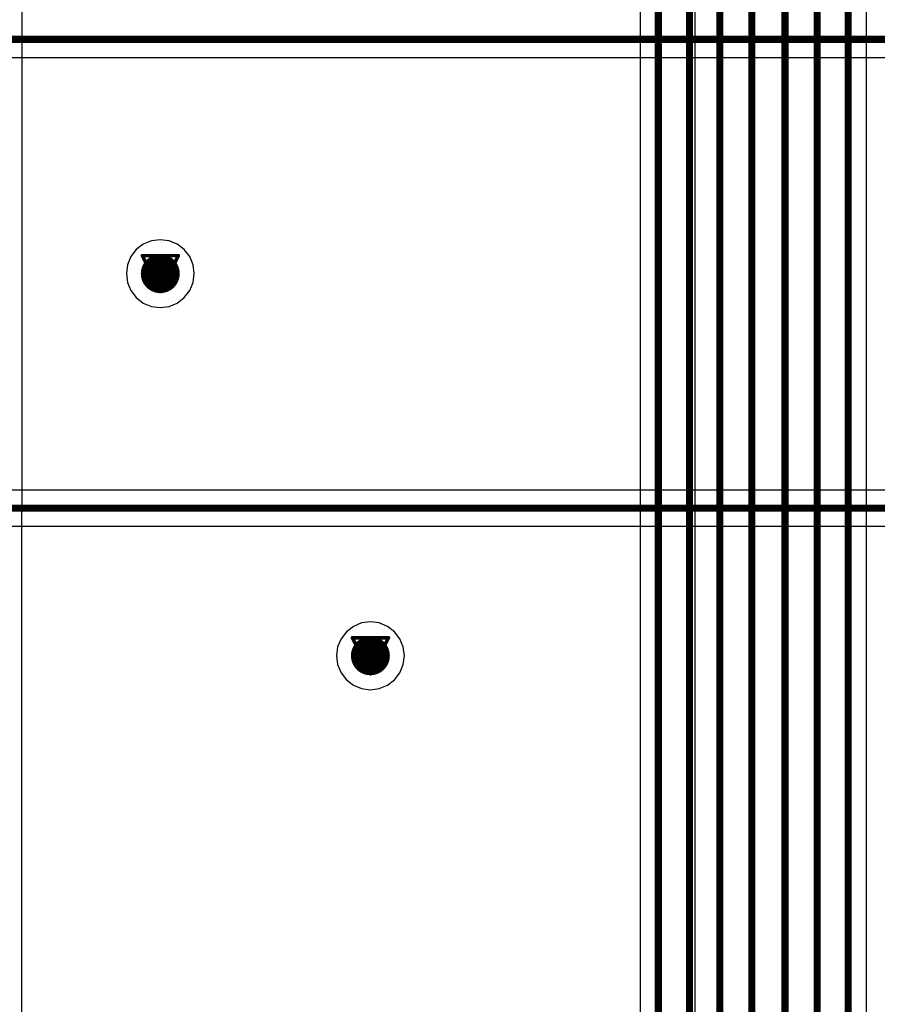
# Model space of a CAD drawing. Header units: millimetres. Extents: x 138 to 555, y 26 to 334.
# Tile 523 of 656: x 270 to 282, y 189 to 203. Entities that reach past the tile are written whole.
import ezdxf

# ---------------------------------------------------------------- set-up
doc = ezdxf.new("R2010")
doc.units = ezdxf.units.MM
for name, color, linetype in [('BottomLayer', 5, 'Continuous'), ('DrillDrawing', 1, 'Continuous'), ('MidLayer1', 16, 'Continuous'), ('MidLayer2', 76, 'Continuous'), ('MidLayer3', 90, 'Continuous'), ('MidLayer4', 156, 'Continuous'), ('MultiLayer', 9, 'Continuous'), ('TopLayer', 1, 'Continuous'), ('ViaHoleLayer', 16, 'Continuous')]:
    doc.layers.add(name, color=color, linetype=linetype)

msp = doc.modelspace()

# ---------------------------------------------------------------- linework, layer by layer
at = {"layer": 'BottomLayer'}
for p, q in [((259.183, 202.28), (301.337, 202.28)), ((314.967, 196.171), (256.919, 196.171)), ((257.025, 195.661), (314.967, 195.661))]:
    msp.add_line(p, q, dxfattribs=at)
at = {"layer": 'BottomLayer', "const_width": 0.1}
for points in [[(259.183, 202.535), (301.337, 202.535)], [(256.919, 195.916), (315.402, 195.916)]]:
    msp.add_lwpolyline(points, dxfattribs=at)
at = {"layer": 'BottomLayer', "const_width": 0.275}
for points in [[(271.614, 199.226, 1), (271.889, 199.226, 1)], [(274.58, 193.831, 1), (274.855, 193.831, 1)]]:
    msp.add_lwpolyline(points, format="xyb", close=True, dxfattribs=at)
at = {"layer": 'DrillDrawing', "const_width": 0.0508}
for points in [[(271.498, 199.48), (272.006, 199.48)], [(271.498, 199.48), (271.752, 198.972)], [(271.752, 198.972), (272.006, 199.48)], [(271.6, 199.379), (271.904, 199.379)], [(271.6, 199.379), (271.752, 199.074)], [(271.752, 199.074), (271.904, 199.379)], [(274.464, 194.085), (274.972, 194.085)], [(274.464, 194.085), (274.718, 193.577)], [(274.718, 193.577), (274.972, 194.085)], [(274.565, 193.983), (274.87, 193.983)], [(274.565, 193.983), (274.718, 193.679)], [(274.718, 193.679), (274.87, 193.983)]]:
    msp.add_lwpolyline(points, dxfattribs=at)
at = {"layer": 'DrillDrawing', "const_width": 0.0254}
for points in [[(271.485, 199.48, 1), (271.511, 199.48, 1)], [(271.485, 199.48, 1), (271.511, 199.48, 1)], [(271.993, 199.48, 1), (272.019, 199.48, 1)], [(271.993, 199.48, 1), (272.019, 199.48, 1)], [(271.587, 199.379, 1), (271.612, 199.379, 1)], [(271.587, 199.379, 1), (271.612, 199.379, 1)], [(271.892, 199.379, 1), (271.917, 199.379, 1)], [(271.892, 199.379, 1), (271.917, 199.379, 1)], [(271.739, 199.074, 1), (271.765, 199.074, 1)], [(271.739, 199.074, 1), (271.765, 199.074, 1)], [(271.739, 198.972, 1), (271.765, 198.972, 1)], [(271.739, 198.972, 1), (271.765, 198.972, 1)], [(274.451, 194.085, 1), (274.477, 194.085, 1)], [(274.451, 194.085, 1), (274.477, 194.085, 1)], [(274.959, 194.085, 1), (274.985, 194.085, 1)], [(274.959, 194.085, 1), (274.985, 194.085, 1)], [(274.553, 193.983, 1), (274.578, 193.983, 1)], [(274.553, 193.983, 1), (274.578, 193.983, 1)], [(274.858, 193.983, 1), (274.883, 193.983, 1)], [(274.858, 193.983, 1), (274.883, 193.983, 1)], [(274.705, 193.679, 1), (274.731, 193.679, 1)], [(274.705, 193.679, 1), (274.731, 193.679, 1)], [(274.705, 193.577, 1), (274.731, 193.577, 1)], [(274.705, 193.577, 1), (274.731, 193.577, 1)]]:
    msp.add_lwpolyline(points, format="xyb", close=True, dxfattribs=at)
at = {"layer": 'MidLayer1'}
for p, q in [((279.3, 237.756), (279.3, 189.465)), ((280.137, 161.766), (280.137, 237.615)), ((269.794, 167.322), (269.805, 237.528)), ((271.512, 199.641), (271.413, 199.565)), ((271.628, 199.689), (271.512, 199.641)), ((271.752, 199.705), (271.628, 199.689)), ((271.876, 199.689), (271.752, 199.705)), ((271.992, 199.641), (271.876, 199.689)), ((272.091, 199.565), (271.992, 199.641)), ((271.413, 199.565), (271.337, 199.466)), ((272.167, 199.466), (272.091, 199.565)), ((271.337, 199.466), (271.289, 199.35)), ((272.215, 199.35), (272.167, 199.466)), ((271.289, 199.35), (271.273, 199.226)), ((271.273, 199.226), (271.289, 199.102)), ((272.231, 199.226), (272.215, 199.35)), ((272.215, 199.102), (272.231, 199.226)), ((271.289, 199.102), (271.337, 198.987)), ((272.167, 198.987), (272.215, 199.102)), ((271.337, 198.987), (271.413, 198.888)), ((272.091, 198.888), (272.167, 198.987)), ((271.413, 198.888), (271.512, 198.811)), ((271.512, 198.811), (271.628, 198.764)), ((271.876, 198.764), (271.992, 198.811)), ((271.992, 198.811), (272.091, 198.888)), ((271.628, 198.764), (271.752, 198.747)), ((271.752, 198.747), (271.876, 198.764)), ((274.478, 194.246), (274.379, 194.17)), ((274.594, 194.294), (274.478, 194.246)), ((274.718, 194.31), (274.594, 194.294)), ((274.842, 194.294), (274.718, 194.31)), ((274.957, 194.246), (274.842, 194.294)), ((275.057, 194.17), (274.957, 194.246)), ((274.379, 194.17), (274.303, 194.071)), ((275.133, 194.071), (275.057, 194.17)), ((274.255, 193.955), (274.239, 193.831)), ((274.303, 194.071), (274.255, 193.955)), ((275.181, 193.955), (275.133, 194.071)), ((275.197, 193.831), (275.181, 193.955)), ((274.239, 193.831), (274.255, 193.707)), ((275.181, 193.707), (275.197, 193.831)), ((274.255, 193.707), (274.303, 193.592)), ((275.133, 193.592), (275.181, 193.707)), ((274.303, 193.592), (274.379, 193.492)), ((275.057, 193.492), (275.133, 193.592)), ((274.379, 193.492), (274.478, 193.416)), ((274.478, 193.416), (274.594, 193.368)), ((274.842, 193.368), (274.957, 193.416)), ((274.957, 193.416), (275.057, 193.492)), ((274.594, 193.368), (274.718, 193.352)), ((274.718, 193.352), (274.842, 193.368)), ((279.3, 189.465), (279.3, 163.935))]:
    msp.add_line(p, q, dxfattribs=at)
at = {"layer": 'MidLayer1', "const_width": 0.275}
for points in [[(271.614, 199.226, 1), (271.889, 199.226, 1)], [(274.58, 193.831, 1), (274.855, 193.831, 1)]]:
    msp.add_lwpolyline(points, format="xyb", close=True, dxfattribs=at)
at = {"layer": 'MidLayer2', "const_width": 0.275}
for points in [[(271.614, 199.226, 1), (271.889, 199.226, 1)], [(274.58, 193.831, 1), (274.855, 193.831, 1)]]:
    msp.add_lwpolyline(points, format="xyb", close=True, dxfattribs=at)
at = {"layer": 'MidLayer3', "const_width": 0.275}
for points in [[(271.614, 199.226, 1), (271.889, 199.226, 1)], [(274.58, 193.831, 1), (274.855, 193.831, 1)]]:
    msp.add_lwpolyline(points, format="xyb", close=True, dxfattribs=at)
at = {"layer": 'MidLayer4'}
for p, q in [((271.512, 199.641), (271.413, 199.565)), ((271.628, 199.689), (271.512, 199.641)), ((271.752, 199.705), (271.628, 199.689)), ((271.876, 199.689), (271.752, 199.705)), ((271.992, 199.641), (271.876, 199.689)), ((272.091, 199.565), (271.992, 199.641)), ((271.413, 199.565), (271.337, 199.466)), ((272.167, 199.466), (272.091, 199.565)), ((271.337, 199.466), (271.289, 199.35)), ((272.215, 199.35), (272.167, 199.466)), ((271.289, 199.35), (271.273, 199.226)), ((271.273, 199.226), (271.289, 199.102)), ((272.231, 199.226), (272.215, 199.35)), ((272.215, 199.102), (272.231, 199.226)), ((271.289, 199.102), (271.337, 198.987)), ((272.167, 198.987), (272.215, 199.102)), ((271.337, 198.987), (271.413, 198.888)), ((272.091, 198.888), (272.167, 198.987)), ((271.413, 198.888), (271.512, 198.811)), ((271.512, 198.811), (271.628, 198.764)), ((271.876, 198.764), (271.992, 198.811)), ((271.992, 198.811), (272.091, 198.888)), ((271.628, 198.764), (271.752, 198.747)), ((271.752, 198.747), (271.876, 198.764)), ((274.478, 194.246), (274.379, 194.17)), ((274.594, 194.294), (274.478, 194.246)), ((274.718, 194.31), (274.594, 194.294)), ((274.842, 194.294), (274.718, 194.31)), ((274.957, 194.246), (274.842, 194.294)), ((275.057, 194.17), (274.957, 194.246)), ((274.379, 194.17), (274.303, 194.071)), ((275.133, 194.071), (275.057, 194.17)), ((274.255, 193.955), (274.239, 193.831)), ((274.303, 194.071), (274.255, 193.955)), ((275.181, 193.955), (275.133, 194.071)), ((275.197, 193.831), (275.181, 193.955)), ((274.239, 193.831), (274.255, 193.707)), ((275.181, 193.707), (275.197, 193.831)), ((274.255, 193.707), (274.303, 193.592)), ((275.133, 193.592), (275.181, 193.707)), ((274.303, 193.592), (274.379, 193.492)), ((275.057, 193.492), (275.133, 193.592)), ((274.379, 193.492), (274.478, 193.416)), ((274.478, 193.416), (274.594, 193.368)), ((274.842, 193.368), (274.957, 193.416)), ((274.957, 193.416), (275.057, 193.492)), ((274.594, 193.368), (274.718, 193.352)), ((274.718, 193.352), (274.842, 193.368))]:
    msp.add_line(p, q, dxfattribs=at)
at = {"layer": 'MidLayer4', "const_width": 0.275}
for points in [[(271.614, 199.226, 1), (271.889, 199.226, 1)], [(274.58, 193.831, 1), (274.855, 193.831, 1)]]:
    msp.add_lwpolyline(points, format="xyb", close=True, dxfattribs=at)
at = {"layer": 'MultiLayer', "const_width": 0.275}
for points in [[(271.614, 199.226, 1), (271.889, 199.226, 1)], [(274.58, 193.831, 1), (274.855, 193.831, 1)]]:
    msp.add_lwpolyline(points, format="xyb", close=True, dxfattribs=at)
at = {"layer": 'TopLayer'}
for p, q in [((278.527, 251.704), (278.527, 188.216)), ((281.719, 186.491), (281.719, 250.114))]:
    msp.add_line(p, q, dxfattribs=at)
at = {"layer": 'TopLayer', "const_width": 0.1}
for points in [[(278.782, 188.11), (278.782, 251.704)], [(279.222, 187.894), (279.222, 251.456)], [(279.651, 187.686), (279.651, 251.196)], [(280.103, 187.407), (280.103, 251.016)], [(280.571, 187.143), (280.571, 250.718)], [(281.025, 186.806), (281.025, 250.595)], [(281.464, 186.491), (281.464, 250.219)]]:
    msp.add_lwpolyline(points, dxfattribs=at)
at = {"layer": 'TopLayer', "const_width": 0.275}
for points in [[(271.614, 199.226, 1), (271.889, 199.226, 1)], [(274.58, 193.831, 1), (274.855, 193.831, 1)]]:
    msp.add_lwpolyline(points, format="xyb", close=True, dxfattribs=at)
at = {"layer": 'ViaHoleLayer', "const_width": 0.15}
for points in [[(271.677, 199.226, 1), (271.827, 199.226, 1)], [(274.643, 193.831, 1), (274.793, 193.831, 1)]]:
    msp.add_lwpolyline(points, format="xyb", close=True, dxfattribs=at)

doc.saveas('drawing.dxf')
